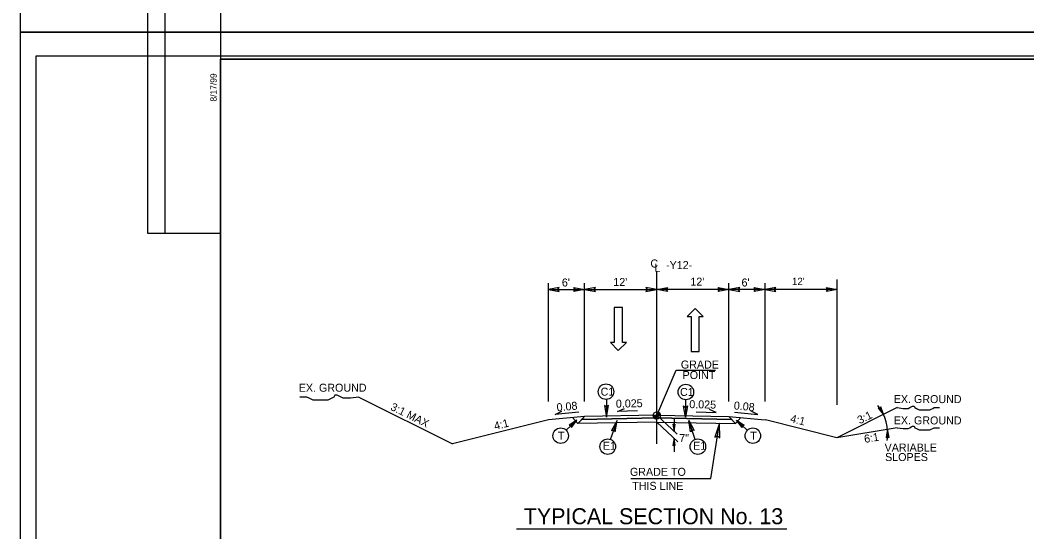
# Model space of a CAD drawing. Extents: x 2320980 to 2456309, y 595047 to 606177.
# Drawn here: x 2455708.8 to 2455876.1, y 596001.5 to 596086.6 of the extents above; entities that cross this region are included whole.
import ezdxf

# ---------------------------------------------------------------- set-up
doc = ezdxf.new("R2010")
doc.units = 0
for name, color, linetype in [('Old_Level_1', 7, 'Continuous'), ('Old_Level_11', 7, 'Continuous'), ('Old_Level_2', 7, 'Continuous'), ('Old_Level_20', 7, 'Continuous'), ('Old_Level_21', 7, 'Continuous'), ('Old_Level_3', 7, 'Continuous'), ('Prop Dimension', 7, 'Continuous'), ('Prop Dimension Text', 7, 'Continuous'), ('Prop Lane Arrow CELL', 7, 'Continuous'), ('Prop Terminator CELL', 7, 'Continuous'), ('Sheet Block Revision CELL', 7, 'Continuous'), ('Sheet Cutting Line CELL', 7, 'Continuous'), ('Sheet Plan CELL', 7, 'Continuous'), ('Sheet Plot Border Inside CELL', 7, 'Continuous'), ('Sheet Plot Border Outside CELL', 7, 'Continuous'), ('Typical Grade Point Symbol CELL', 7, 'Continuous'), ('Typical Hinge Slope Arterial CELL', 7, 'Continuous'), ('Typical ID Circle CELL', 7, 'Continuous'), ('Typical Pavement Slope CELL', 7, 'Continuous'), ('Typical Pavement Slope Information CELL', 7, 'Continuous'), ('Typical Slope Point Local CELL', 7, 'Continuous'), ('Typical Terminator CELL', 7, 'Continuous')]:
    doc.layers.add(name, color=color, linetype=linetype)

msp = doc.modelspace()

# ---------------------------------------------------------------- linework, layer by layer
at = {"layer": 'Old_Level_1'}
for p, q in [((2455814.58, 596020.81), (2455817.79, 596028.35)), ((2455817.79, 596028.35), (2455824.34, 596028.35)), ((2455802.58, 596020.65), (2455796.6, 596020.09)), ((2455801.49, 596019.47), (2455800.58, 596020.46)), ((2455801.49, 596019.47), (2455802.58, 596020.65)), ((2455814.58, 596020.4), (2455802.13, 596020.16)), ((2455814.58, 596020.89), (2455802.58, 596020.65)), ((2455814.58, 596020.89), (2455826.58, 596020.65)), ((2455814.58, 596020.4), (2455827.04, 596020.16)), ((2455827.67, 596019.47), (2455826.58, 596020.65)), ((2455826.58, 596020.65), (2455832.57, 596020.09)), ((2455827.67, 596019.47), (2455828.58, 596020.46)), ((2455814.58, 596019.73), (2455801.49, 596019.47)), ((2455814.58, 596019.73), (2455827.67, 596019.47))]:
    msp.add_line(p, q, dxfattribs=at)
at = {"layer": 'Old_Level_11'}
for points in [[(2455842.78, 596042.08), (2455844.58, 596041.77), (2455842.77, 596041.45), (2455843, 596041.77)], [(2455825.06, 596017.09), (2455825.02, 596019.52), (2455824.23, 596017.21), (2455824.7, 596017.44)]]:
    msp.add_lwpolyline(points, close=True, dxfattribs=at)
at = {"layer": 'Old_Level_21'}
for p, q in [((2455796.58, 596023.13), (2455796.58, 596042.81)), ((2455802.58, 596023.13), (2455802.58, 596042.81)), ((2455826.58, 596023.13), (2455826.58, 596042.81)), ((2455832.58, 596023.13), (2455832.58, 596042.81)), ((2455844.58, 596022.58), (2455844.58, 596043.46)), ((2455796.58, 596041.77), (2455802.58, 596041.77)), ((2455802.58, 596041.77), (2455814.58, 596041.77)), ((2455826.58, 596041.77), (2455814.58, 596041.77)), ((2455832.58, 596041.77), (2455826.58, 596041.77)), ((2455823.59, 596010.32), (2455825.02, 596019.52)), ((2455810.26, 596010.32), (2455823.59, 596010.32))]:
    msp.add_line(p, q, dxfattribs=at)
at = {"layer": 'Old_Level_3'}
msp.add_line((2455791.28, 596001.99), (2455836.2, 596001.99), dxfattribs=at)
at = {"layer": 'Prop Dimension'}
for p, q in [((2455844.58, 596041.77), (2455832.58, 596041.77)), ((2455814.58, 596020.89), (2455817.96, 596017.7)), ((2455814.58, 596019.73), (2455818.09, 596016.42)), ((2455817.46, 596020.18), (2455817.46, 596018.18)), ((2455817.46, 596017.02), (2455817.46, 596014.76))]:
    msp.add_line(p, q, dxfattribs=at)
at = {"layer": 'Prop Dimension Text'}
for p, q in [((2455814.58, 596016.12), (2455814.58, 596044.72)), ((2455799.55, 596018.35), (2455801.31, 596020.03)), ((2455829.62, 596018.35), (2455827.86, 596020.03))]:
    msp.add_line(p, q, dxfattribs=at)
for points in [[(2455811.38, 596021.58), (2455808.06, 596021.48), (2455809.2, 596021.97)], [(2455801.61, 596021.35), (2455797.72, 596020.98), (2455798.82, 596021.54)], [(2455821.15, 596021.41), (2455824.48, 596021.32), (2455823.34, 596021.81)], [(2455827.48, 596021.35), (2455831.37, 596020.98), (2455830.27, 596021.54)]]:
    msp.add_lwpolyline(points, dxfattribs=at)
for centre in [(2455806.15, 596024.77), (2455819.42, 596024.72), (2455798.62, 596017.45), (2455830.55, 596017.45), (2455806.44, 596015.64), (2455821.42, 596015.63)]:
    msp.add_circle(centre, 1.29, dxfattribs=at)
at = {"layer": 'Prop Lane Arrow CELL'}
for p, q in [((2455807.53, 596038.76), (2455807.53, 596032.94)), ((2455808.9, 596038.76), (2455807.53, 596038.76)), ((2455808.9, 596032.94), (2455808.9, 596038.76)), ((2455820.98, 596038.59), (2455819.65, 596037.28)), ((2455819.65, 596037.28), (2455820.28, 596037.28)), ((2455820.28, 596037.28), (2455820.28, 596031.46)), ((2455822.27, 596037.28), (2455820.98, 596038.59)), ((2455821.65, 596031.46), (2455821.65, 596037.28)), ((2455821.65, 596037.28), (2455822.27, 596037.28)), ((2455807.53, 596032.94), (2455806.91, 596032.94)), ((2455806.91, 596032.94), (2455808.2, 596031.63)), ((2455808.2, 596031.63), (2455809.53, 596032.94)), ((2455809.53, 596032.94), (2455808.9, 596032.94)), ((2455820.28, 596031.46), (2455821.65, 596031.46))]:
    msp.add_line(p, q, dxfattribs=at)
at = {"layer": 'Prop Terminator CELL'}
for points in [[(2455817.26, 596019.37), (2455817.46, 596018.18), (2455817.67, 596019.38), (2455817.46, 596019.23)], [(2455817.67, 596015.82), (2455817.46, 596017.02), (2455817.25, 596015.81), (2455817.46, 596015.97)]]:
    msp.add_lwpolyline(points, close=True, dxfattribs=at)
at = {"layer": 'Sheet Block Revision CELL'}
msp.add_line((2455732.91, 596051.08), (2455732.91, 596209.2), dxfattribs=at)
msp.add_lwpolyline([(2455730, 596051.07), (2455730, 596209.2), (2455742.11, 596209.21), (2455742.11, 596051.08)], close=True, dxfattribs=at)
at = {"layer": 'Sheet Cutting Line CELL'}
msp.add_line((2455708.81, 596222.57), (2455708.81, 596003.57), dxfattribs=at)
at = {"layer": 'Sheet Plan CELL'}
msp.add_line((2455742.1, 596080.08), (2455742.1, 596080.08), dxfattribs=at)
for points in [[(2456042.11, 596080.08), (2455742.1, 596080.08), (2455742.1, 595870.08), (2456042.11, 595870.08)], [(2455742.1, 595870.08), (2455742.1, 596080.07), (2456002.1, 596080.08), (2456002.1, 596050.07), (2456042.11, 596050.06), (2456042.11, 595870.08)]]:
    msp.add_lwpolyline(points, close=True, dxfattribs=at)
at = {"layer": 'Sheet Plot Border Inside CELL'}
msp.add_lwpolyline([(2455711.41, 595869.57), (2456044.6, 595869.58), (2456044.61, 596080.57), (2455711.41, 596080.57)], close=True, dxfattribs=at)
at = {"layer": 'Sheet Plot Border Outside CELL'}
for points in [[(2455708.81, 596084.57), (2456045.51, 596084.57), (2456045.51, 596303.57), (2455708.81, 596303.57)], [(2455708.81, 595865.57), (2456045.51, 595865.57), (2456045.51, 596084.57), (2455708.81, 596084.57)]]:
    msp.add_lwpolyline(points, close=True, dxfattribs=at)
at = {"layer": 'Typical Grade Point Symbol CELL'}
for p, q in [((2455813.99, 596020.81), (2455814.58, 596020.81)), ((2455814.58, 596020.81), (2455814.58, 596021.41)), ((2455815.18, 596020.81), (2455814.58, 596020.81)), ((2455814.58, 596020.22), (2455814.58, 596020.81)), ((2455814.58, 596020.81), (2455814.58, 596020.22))]:
    msp.add_line(p, q, dxfattribs=at)
for points in [[(2455813.99, 596020.81), (2455813.99, 596020.75)], [(2455814, 596020.81), (2455814, 596020.68)], [(2455814.01, 596020.81), (2455814.01, 596020.64)], [(2455814.03, 596020.81), (2455814.03, 596020.6)], [(2455814.04, 596020.81), (2455814.04, 596020.57)], [(2455814.05, 596020.81), (2455814.05, 596020.55)], [(2455814.06, 596020.81), (2455814.06, 596020.53)], [(2455814.07, 596020.81), (2455814.07, 596020.5)], [(2455814.09, 596020.81), (2455814.09, 596020.49)], [(2455814.1, 596020.81), (2455814.1, 596020.47)], [(2455814.11, 596020.81), (2455814.11, 596020.45)], [(2455814.12, 596020.81), (2455814.12, 596020.44)], [(2455814.13, 596020.81), (2455814.13, 596020.42)], [(2455814.15, 596020.81), (2455814.15, 596020.41)], [(2455814.16, 596020.81), (2455814.16, 596020.4)], [(2455814.17, 596020.81), (2455814.17, 596020.39)], [(2455814.18, 596020.81), (2455814.18, 596020.37)], [(2455814.19, 596020.81), (2455814.19, 596020.36)], [(2455814.21, 596020.81), (2455814.21, 596020.35)], [(2455814.22, 596020.81), (2455814.22, 596020.34)], [(2455814.23, 596020.81), (2455814.23, 596020.34)], [(2455814.24, 596020.81), (2455814.24, 596020.33)], [(2455814.25, 596020.81), (2455814.25, 596020.32)], [(2455814.26, 596020.81), (2455814.26, 596020.31)], [(2455814.28, 596020.81), (2455814.28, 596020.3)], [(2455814.29, 596020.81), (2455814.29, 596020.3)], [(2455814.3, 596020.81), (2455814.3, 596020.29)], [(2455814.31, 596020.81), (2455814.31, 596020.28)], [(2455814.32, 596020.81), (2455814.32, 596020.28)], [(2455814.34, 596020.81), (2455814.34, 596020.27)], [(2455814.35, 596020.81), (2455814.35, 596020.27)], [(2455814.36, 596020.81), (2455814.36, 596020.26)], [(2455814.37, 596020.81), (2455814.37, 596020.26)], [(2455814.38, 596020.81), (2455814.38, 596020.25)], [(2455814.4, 596020.81), (2455814.4, 596020.25)], [(2455814.41, 596020.81), (2455814.41, 596020.25)], [(2455814.42, 596020.81), (2455814.42, 596020.24)], [(2455814.43, 596020.81), (2455814.43, 596020.24)], [(2455814.44, 596020.81), (2455814.44, 596020.24)], [(2455814.46, 596020.81), (2455814.46, 596020.23)], [(2455814.47, 596020.81), (2455814.47, 596020.23)], [(2455814.48, 596020.81), (2455814.48, 596020.23)], [(2455814.49, 596020.81), (2455814.49, 596020.23)], [(2455814.5, 596020.81), (2455814.5, 596020.22)], [(2455814.51, 596020.81), (2455814.51, 596020.22)], [(2455814.53, 596020.81), (2455814.53, 596020.22)], [(2455814.54, 596020.81), (2455814.54, 596020.22)], [(2455814.55, 596020.81), (2455814.55, 596020.22)], [(2455814.56, 596020.81), (2455814.56, 596020.22)], [(2455814.57, 596020.81), (2455814.57, 596020.22), (2455814.57, 596020.22)], [(2455814.59, 596021.41), (2455814.59, 596021.41), (2455814.59, 596020.81)], [(2455814.6, 596021.41), (2455814.6, 596020.81)], [(2455814.61, 596021.41), (2455814.61, 596020.81)], [(2455814.62, 596021.41), (2455814.62, 596020.81)], [(2455814.64, 596021.41), (2455814.64, 596020.81)], [(2455814.65, 596021.41), (2455814.65, 596020.81)], [(2455814.66, 596021.4), (2455814.66, 596020.81)], [(2455814.67, 596021.4), (2455814.67, 596020.81)], [(2455814.68, 596021.4), (2455814.68, 596020.81)], [(2455814.7, 596021.4), (2455814.7, 596020.81)], [(2455814.71, 596021.4), (2455814.71, 596020.81)], [(2455814.72, 596021.39), (2455814.72, 596020.81)], [(2455814.73, 596021.39), (2455814.73, 596020.81)], [(2455814.74, 596021.39), (2455814.74, 596020.81)], [(2455814.76, 596021.38), (2455814.76, 596020.81)], [(2455814.77, 596021.38), (2455814.77, 596020.81)], [(2455814.78, 596021.38), (2455814.78, 596020.81)], [(2455814.79, 596021.37), (2455814.79, 596020.81)], [(2455814.8, 596021.37), (2455814.8, 596020.81)], [(2455814.82, 596021.36), (2455814.82, 596020.81)], [(2455814.83, 596021.36), (2455814.83, 596020.81)], [(2455814.84, 596021.35), (2455814.84, 596020.81)], [(2455814.85, 596021.35), (2455814.85, 596020.81)], [(2455814.86, 596021.34), (2455814.86, 596020.81)], [(2455814.87, 596021.33), (2455814.87, 596020.81)], [(2455814.89, 596021.33), (2455814.89, 596020.81)], [(2455814.9, 596021.32), (2455814.9, 596020.81)], [(2455814.91, 596021.31), (2455814.91, 596020.81)], [(2455814.92, 596021.3), (2455814.92, 596020.81)], [(2455814.93, 596021.29), (2455814.93, 596020.81)], [(2455814.95, 596021.29), (2455814.95, 596020.81)], [(2455814.96, 596021.28), (2455814.96, 596020.81)], [(2455814.97, 596021.27), (2455814.97, 596020.81)], [(2455814.98, 596021.26), (2455814.98, 596020.81)], [(2455814.99, 596021.25), (2455814.99, 596020.81)], [(2455815.01, 596021.23), (2455815.01, 596020.81)], [(2455815.02, 596021.22), (2455815.02, 596020.81)], [(2455815.03, 596021.21), (2455815.03, 596020.81)], [(2455815.04, 596021.19), (2455815.04, 596020.81)], [(2455815.05, 596021.18), (2455815.05, 596020.81)], [(2455815.07, 596021.16), (2455815.07, 596020.81)], [(2455815.08, 596021.15), (2455815.08, 596020.81)], [(2455815.09, 596021.13), (2455815.09, 596020.81)], [(2455815.1, 596021.11), (2455815.1, 596020.81)], [(2455815.11, 596021.09), (2455815.11, 596020.81)], [(2455815.12, 596021.06), (2455815.12, 596020.81)], [(2455815.14, 596021.03), (2455815.14, 596020.81)], [(2455815.15, 596021), (2455815.15, 596020.81)], [(2455815.16, 596020.96), (2455815.16, 596020.81)], [(2455815.17, 596020.9), (2455815.17, 596020.81)]]:
    msp.add_lwpolyline(points, dxfattribs=at)
msp.add_circle((2455814.58, 596020.81), 0.595, dxfattribs=at)
for start, end in [(179.9905, 269.9905), (359.9905, 89.9905)]:
    msp.add_arc((2455814.58, 596020.81), 0.595, start, end, dxfattribs=at)
at = {"layer": 'Typical Hinge Slope Arterial CELL'}
for p, q in [((2455854.52, 596022.12), (2455844.52, 596017.12)), ((2455844.52, 596017.12), (2455832.66, 596020.08)), ((2455854.52, 596018.78), (2455844.52, 596017.12))]:
    msp.add_line(p, q, dxfattribs=at)
for points in [[(2455854.52, 596022.12), (2455855.5, 596021.99), (2455855.75, 596021.99), (2455856.12, 596021.99), (2455856.36, 596021.99), (2455856.61, 596022.12), (2455856.86, 596022.24), (2455857.1, 596022.36), (2455857.35, 596022.36), (2455857.47, 596022.12), (2455857.72, 596021.99), (2455857.97, 596021.87), (2455858.21, 596021.75), (2455858.46, 596021.75), (2455858.71, 596021.75), (2455858.95, 596021.75), (2455859.2, 596021.75), (2455859.44, 596021.75), (2455859.69, 596021.75), (2455859.94, 596021.75), (2455860.18, 596021.87), (2455860.43, 596021.99), (2455860.68, 596022.12), (2455861.05, 596022.12), (2455861.29, 596022.12), (2455861.54, 596022.12)], [(2455854.52, 596018.78), (2455855.5, 596018.66), (2455855.75, 596018.66), (2455856.12, 596018.66), (2455856.36, 596018.66), (2455856.61, 596018.78), (2455856.86, 596018.91), (2455857.1, 596019.03), (2455857.35, 596019.03), (2455857.47, 596018.78), (2455857.72, 596018.66), (2455857.97, 596018.54), (2455858.21, 596018.41), (2455858.46, 596018.41), (2455858.71, 596018.41), (2455858.95, 596018.41), (2455859.2, 596018.41), (2455859.44, 596018.41), (2455859.69, 596018.41), (2455859.94, 596018.41), (2455860.18, 596018.54), (2455860.43, 596018.66), (2455860.68, 596018.78), (2455861.05, 596018.78), (2455861.29, 596018.78), (2455861.54, 596018.78)]]:
    msp.add_lwpolyline(points, dxfattribs=at)
msp.add_arc((2455845.22, 596017.73), 7.74, 352.0138, 38.0899, dxfattribs=at)
at = {"layer": 'Typical ID Circle CELL'}
for p, q in [((2455806.21, 596023.5), (2455806.21, 596020.56)), ((2455819.37, 596023.45), (2455819.37, 596020.51)), ((2455806.89, 596016.85), (2455807.98, 596020.01)), ((2455820.97, 596016.85), (2455819.89, 596020.01))]:
    msp.add_line(p, q, dxfattribs=at)
at = {"layer": 'Typical Pavement Slope CELL'}
for p, q in [((2455802.58, 596020.65), (2455802.13, 596020.16)), ((2455802.13, 596020.16), (2455814.58, 596020.4)), ((2455810.86, 596020.33), (2455802.14, 596020.16)), ((2455814.58, 596020.89), (2455802.58, 596020.65)), ((2455814.58, 596020.4), (2455814.58, 596020.89)), ((2455814.58, 596020.89), (2455826.58, 596020.65)), ((2455814.58, 596020.4), (2455814.58, 596020.89)), ((2455827.04, 596020.16), (2455814.58, 596020.4)), ((2455826.58, 596020.65), (2455827.04, 596020.16))]:
    msp.add_line(p, q, dxfattribs=at)
at = {"layer": 'Typical Slope Point Local CELL'}
for p in [(2455765.09, 596023.86), (2455796.6, 596020.09)]:
    msp.add_line(p, (2455780.62, 596016.09), dxfattribs=at)
msp.add_lwpolyline([(2455765.09, 596023.86), (2455763.71, 596023.69), (2455763.36, 596023.69), (2455762.85, 596023.69), (2455762.5, 596023.69), (2455762.16, 596023.86), (2455761.81, 596024.03), (2455761.47, 596024.21), (2455761.12, 596024.21), (2455760.95, 596023.86), (2455760.6, 596023.69), (2455760.26, 596023.52), (2455759.91, 596023.34), (2455759.57, 596023.34), (2455759.22, 596023.34), (2455758.88, 596023.34), (2455758.53, 596023.34), (2455758.19, 596023.34), (2455757.84, 596023.34), (2455757.5, 596023.34), (2455757.15, 596023.52), (2455756.81, 596023.69), (2455756.46, 596023.86), (2455755.95, 596023.86), (2455755.6, 596023.86), (2455755.26, 596023.86)], dxfattribs=at)
at = {"layer": 'Typical Terminator CELL'}
for points in [[(2455798.38, 596042.08), (2455796.58, 596041.77), (2455798.39, 596041.45), (2455798.16, 596041.77)], [(2455800.79, 596042.08), (2455802.58, 596041.77), (2455800.78, 596041.45), (2455801.01, 596041.77)], [(2455804.38, 596042.08), (2455802.58, 596041.77), (2455804.39, 596041.45), (2455804.16, 596041.77)], [(2455812.79, 596041.46), (2455814.58, 596041.77), (2455812.78, 596042.09), (2455813.01, 596041.77)], [(2455816.38, 596041.46), (2455814.58, 596041.77), (2455816.39, 596042.09), (2455816.16, 596041.77)], [(2455824.79, 596042.08), (2455826.58, 596041.77), (2455824.78, 596041.45), (2455825.01, 596041.77)], [(2455828.38, 596042.08), (2455826.58, 596041.77), (2455828.39, 596041.45), (2455828.16, 596041.77)], [(2455830.79, 596042.08), (2455832.58, 596041.77), (2455830.78, 596041.45), (2455831.01, 596041.77)], [(2455834.38, 596042.08), (2455832.58, 596041.77), (2455834.39, 596041.45), (2455834.16, 596041.77)], [(2455805.88, 596022.46), (2455806.21, 596020.56), (2455806.54, 596022.47), (2455806.21, 596022.22)], [(2455819.7, 596022.4), (2455819.37, 596020.51), (2455819.03, 596022.41), (2455819.37, 596022.17)], [(2455851.38, 596022.05), (2455852.24, 596020.98), (2455851.79, 596022.28), (2455851.67, 596022.02)], [(2455800.41, 596018.81), (2455801.31, 596020.03), (2455800.04, 596019.18), (2455800.36, 596019.12)], [(2455807.67, 596018.11), (2455807.98, 596020.01), (2455807.04, 596018.32), (2455807.44, 596018.44)], [(2455820.19, 596018.11), (2455819.89, 596020.01), (2455820.82, 596018.32), (2455820.43, 596018.44)], [(2455828.76, 596018.81), (2455827.86, 596020.03), (2455829.13, 596019.18), (2455828.81, 596019.12)], [(2455853.18, 596017.17), (2455852.92, 596018.52), (2455852.71, 596017.15), (2455852.95, 596017.33)]]:
    msp.add_lwpolyline(points, close=True, dxfattribs=at)

# ---------------------------------------------------------------- texts
at = {"layer": 'Old_Level_1'}
for s, p in [('GRADE', (2455818.59, 596028.62)), ('POINT', (2455818.88, 596026.88))]:
    msp.add_text(s, height=1.33, dxfattribs=at).set_placement(p)
for rotation, p in [(0.0897, (2455755.1, 596024.76)), (359.9103, (2455853.96, 596022.89)), (359.9103, (2455853.96, 596019.34))]:
    msp.add_text('EX. GROUND', height=1.33, rotation=rotation, dxfattribs=at).set_placement(p)
at = {"layer": 'Old_Level_2'}
msp.add_text('TYPICAL SECTION No. 13', height=2.66, dxfattribs=at).set_placement((2455792.5, 596002.73))
at = {"layer": 'Old_Level_20'}
for s, p in [('C1', (2455805.26, 596024.11)), ('C1', (2455818.45, 596024.06)), ('T', (2455798.16, 596016.79)), ('T', (2455830.12, 596016.79)), ('E1', (2455805.63, 596015.11)), ('E1', (2455820.63, 596015.11))]:
    msp.add_text(s, height=1.33, dxfattribs=at).set_placement(p)
at = {"layer": 'Old_Level_21'}
for s, rotation, p in [('C', 0.0002, (2455813.53, 596045.43)), ('L', 0.0002, (2455814.19, 596044.72)), ('3:1 MAX', 333.4349, (2455770.22, 596021.82)), ('0.08', 5.3417, (2455798.01, 596021.49)), ('0.025', 1.1456, (2455807.8, 596022.11)), ('0.025', 358.8544, (2455819.98, 596022.04)), ('0.08', 354.6583, (2455827.34, 596021.84))]:
    msp.add_text(s, height=1.33, rotation=rotation, dxfattribs=at).set_placement(p)
for s, p in [('-Y12-', (2455816.13, 596045.17)), ("12'", (2455807.37, 596042.35)), ("12'", (2455820.17, 596042.41)), ("6'", (2455798.82, 596042.27)), ("6'", (2455828.67, 596042.27)), ('GRADE TO', (2455810.13, 596010.78)), ('THIS LINE', (2455810.51, 596008.45))]:
    msp.add_text(s, height=1.33, dxfattribs=at).set_placement(p)
at = {"layer": 'Prop Dimension Text'}
msp.add_text("12'", height=1.2, rotation=0.0002, dxfattribs=at).set_placement((2455837.06, 596042.52))
at = {"layer": 'Sheet Plan CELL'}
msp.add_text('8/17/99', height=1.05, rotation=90, dxfattribs=at).set_placement((2455741.46, 596073.03))
at = {"layer": 'Typical Hinge Slope Arterial CELL'}
for s, rotation, p in [('4:1', 345.9638, (2455836.67, 596019.74)), ('3:1', 26.565, (2455848.32, 596019.35)), ('6:1', 9.4635, (2455849.15, 596016.24))]:
    msp.add_text(s, height=1.33, rotation=rotation, dxfattribs=at).set_placement(p)
for s, p in [('VARIABLE ', (2455852.44, 596014.82)), ('SLOPES', (2455852.52, 596013.24))]:
    msp.add_text(s, height=1.33, dxfattribs=at).set_placement(p)
at = {"layer": 'Typical Pavement Slope Information CELL'}
msp.add_text('7"', height=1.33, dxfattribs=at).set_placement((2455818.32, 596016.4))
at = {"layer": 'Typical Slope Point Local CELL'}
msp.add_text('4:1', height=1.33, rotation=14.0362, dxfattribs=at).set_placement((2455787.72, 596018.39))

doc.saveas('drawing.dxf')
